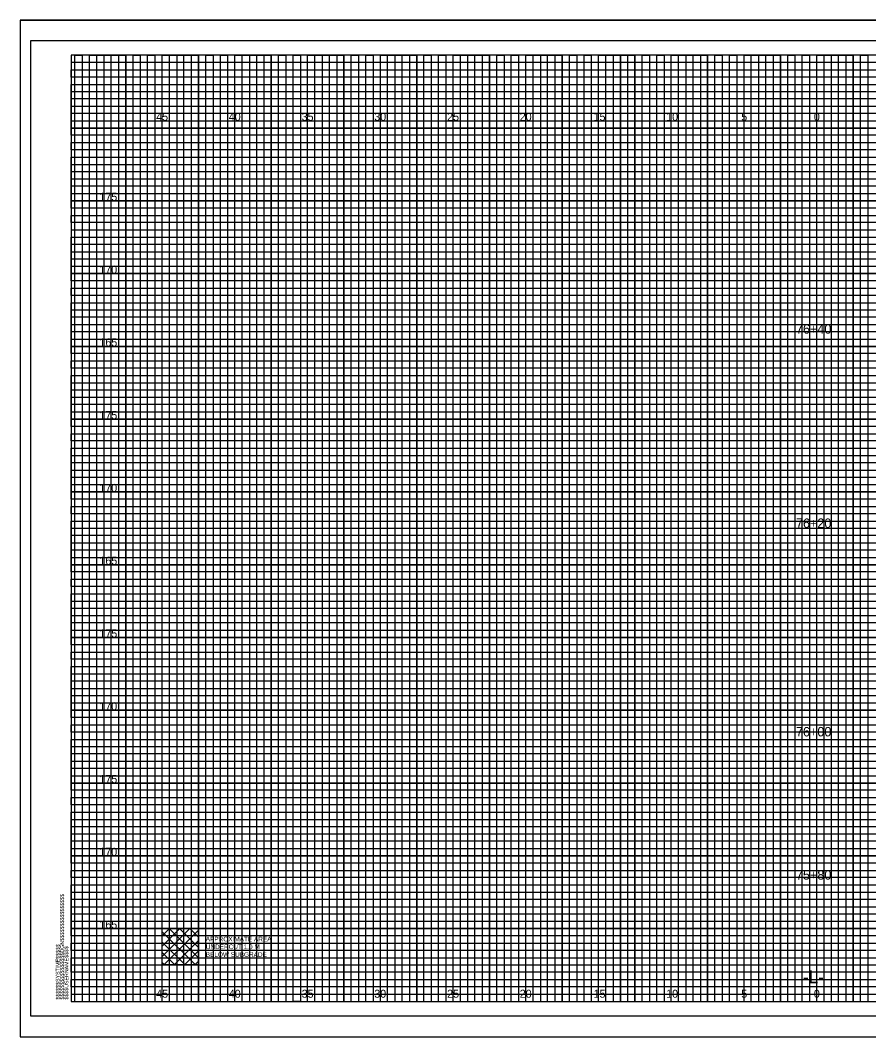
# Model space of a CAD drawing. Extents: x -4 to 103, y -2 to 6583.
# Drawn here: x -3.5 to 54.8, y 6230.2 to 6300 of the extents above; entities that cross this region are included whole.
import ezdxf

# ---------------------------------------------------------------- set-up
doc = ezdxf.new("R2010")
doc.units = 0
for name, color, linetype in [('Default', 7, 'Continuous'), ('Prop XS Alignment Label', 7, 'Continuous'), ('Prop XS Elevation Labels', 7, 'Continuous'), ('Prop XS Offset Labels', 7, 'Continuous'), ('Prop XS Station Labels', 7, 'Continuous'), ('Prop XS Undercut Exc Hatch', 7, 'Continuous'), ('Sheet Cross Section CELL', 7, 'Continuous'), ('Sheet Cross Section Grid Major CELL', 7, 'Continuous'), ('Sheet Cross Section Grid Middle CELL', 7, 'Continuous'), ('Sheet Cutting Line CELL', 7, 'Continuous'), ('Sheet DOT Grid CELL', 7, 'Continuous'), ('Sheet Plot Border Inside CELL', 7, 'Continuous'), ('Sheet Plot Border Outside CELL', 7, 'Continuous')]:
    doc.layers.add(name, color=color, linetype=linetype)

msp = doc.modelspace()

# ---------------------------------------------------------------- linework, layer by layer
at = {"layer": 'Default'}
msp.add_lwpolyline([(6.25, 6237.6), (8.75, 6237.6), (8.75, 6235.1), (6.25, 6235.1)], close=True, dxfattribs=at)
at = {"layer": 'Prop XS Undercut Exc Hatch'}
for p, q in [((6.25, 6237.102), (6.748, 6237.6)), ((6.25, 6236.395), (7.455, 6237.6)), ((6.25, 6235.688), (8.162, 6237.6)), ((6.369, 6235.1), (8.75, 6237.481)), ((6.74, 6237.6), (8.75, 6235.59)), ((7.447, 6237.6), (8.75, 6236.297)), ((8.154, 6237.6), (8.75, 6237.004)), ((6.25, 6237.383), (8.533, 6235.1)), ((7.076, 6235.1), (8.75, 6236.774)), ((6.25, 6236.676), (7.826, 6235.1)), ((6.25, 6235.969), (7.119, 6235.1)), ((7.783, 6235.1), (8.75, 6236.067)), ((6.25, 6235.262), (6.412, 6235.1)), ((8.49, 6235.1), (8.75, 6235.36))]:
    msp.add_line(p, q, dxfattribs=at)
at = {"layer": 'Sheet Cross Section CELL'}
msp.add_lwpolyline([(102.5, 6297.6), (0, 6297.6), (0, 6232.6), (102.5, 6232.6)], close=True, dxfattribs=at)
at = {"layer": 'Sheet Cross Section Grid Major CELL'}
for points in [[(1.25, 6232.6), (1.25, 6297.6), (3.75, 6297.6), (3.75, 6232.6), (6.25, 6232.6), (6.25, 6297.6), (8.75, 6297.6), (8.75, 6232.6), (11.25, 6232.6), (11.25, 6297.6), (13.75, 6297.6), (13.75, 6232.6), (16.25, 6232.6), (16.25, 6297.6), (18.75, 6297.6), (18.75, 6232.6), (21.25, 6232.6), (21.25, 6297.6), (23.75, 6297.6), (23.75, 6232.6), (26.25, 6232.6), (26.25, 6297.6), (28.75, 6297.6), (28.75, 6232.6), (31.25, 6232.6), (31.25, 6297.6), (33.75, 6297.6), (33.75, 6232.6), (36.25, 6232.6), (36.25, 6297.6), (38.75, 6297.6), (38.75, 6232.6), (41.25, 6232.6), (41.25, 6297.6), (43.75, 6297.6), (43.75, 6232.6), (46.25, 6232.6), (46.25, 6297.6), (48.75, 6297.6), (48.75, 6232.6), (51.25, 6232.6), (51.25, 6297.6), (53.75, 6297.6), (53.75, 6232.6)], [(102.5, 6292.6), (0, 6292.6), (0, 6295.1), (74.25, 6295.1)], [(102.5, 6287.6), (0, 6287.6), (0, 6290.1), (102.5, 6290.1)], [(102.5, 6282.6), (0, 6282.6), (0, 6285.1), (102.5, 6285.1)], [(102.5, 6277.6), (0, 6277.6), (0, 6280.1), (102.5, 6280.1)], [(102.5, 6272.6), (0, 6272.6), (0, 6275.1), (102.5, 6275.1)], [(102.5, 6267.6), (0, 6267.6), (0, 6270.1), (102.5, 6270.1)], [(102.5, 6262.6), (0, 6262.6), (0, 6265.1), (102.5, 6265.1)], [(102.5, 6257.6), (0, 6257.6), (0, 6260.1), (102.5, 6260.1)], [(102.5, 6252.6), (0, 6252.6), (0, 6255.1), (102.5, 6255.1)], [(102.5, 6247.6), (0, 6247.6), (0, 6250.1), (102.5, 6250.1)], [(102.5, 6242.6), (0, 6242.6), (0, 6245.1), (102.5, 6245.1)], [(102.5, 6237.6), (0, 6237.6), (0, 6240.1), (102.5, 6240.1)], [(0, 6235.1), (102.5, 6235.1)]]:
    msp.add_lwpolyline(points, dxfattribs=at)
at = {"layer": 'Sheet Cross Section Grid Middle CELL'}
for points in [[(0.25, 6232.6), (0.25, 6297.6), (0.75, 6297.6), (0.75, 6232.6), (1.75, 6232.6), (1.75, 6297.6), (2.25, 6297.6), (2.25, 6232.6), (2.75, 6232.6), (2.75, 6297.6), (3.25, 6297.6), (3.25, 6232.6), (4.25, 6232.6), (4.25, 6297.6), (4.75, 6297.6), (4.75, 6232.6), (5.25, 6232.6), (5.25, 6297.6), (5.75, 6297.6), (5.75, 6232.6), (6.75, 6232.6), (6.75, 6297.6), (7.25, 6297.6), (7.25, 6232.6), (7.75, 6232.6), (7.75, 6297.6), (8.25, 6297.6), (8.25, 6232.6), (9.25, 6232.6), (9.25, 6297.6), (9.75, 6297.6), (9.75, 6232.6), (10.25, 6232.6), (10.25, 6297.6), (10.75, 6297.6), (10.75, 6232.6), (11.75, 6232.6), (11.75, 6297.6), (12.25, 6297.6), (12.25, 6232.6), (12.75, 6232.6), (12.75, 6297.6), (13.25, 6297.6), (13.25, 6232.6), (14.25, 6232.6), (14.25, 6297.6), (14.75, 6297.6), (14.75, 6232.6), (15.75, 6232.6), (15.25, 6232.6), (15.25, 6297.6), (15.75, 6297.6), (15.75, 6232.6), (16.75, 6232.6), (16.75, 6297.6), (17.25, 6297.6), (17.25, 6232.6), (17.75, 6232.6), (17.75, 6297.6), (18.25, 6297.6), (18.25, 6232.6), (19.25, 6232.6), (19.25, 6297.6), (19.75, 6297.6), (19.75, 6232.6), (20.25, 6232.6), (20.25, 6297.6), (20.75, 6297.6), (20.75, 6232.6), (21.75, 6232.6), (21.75, 6297.6), (22.25, 6297.6), (22.25, 6232.6), (22.75, 6232.6), (22.75, 6297.6), (23.25, 6297.6), (23.25, 6232.6), (24.25, 6232.6), (24.25, 6297.6), (24.75, 6297.6), (24.75, 6232.6), (25.25, 6232.6), (25.25, 6297.6), (25.75, 6297.6), (25.75, 6232.6), (26.75, 6232.6), (26.75, 6297.6), (27.25, 6297.6), (27.25, 6232.6), (27.75, 6232.6), (27.75, 6297.6), (28.25, 6297.6), (28.25, 6232.6), (29.25, 6232.6), (29.25, 6297.6), (29.75, 6297.6), (29.75, 6232.6), (30.25, 6232.6), (30.25, 6297.6), (30.75, 6297.6), (30.75, 6232.6)], [(30.75, 6232.6), (31.75, 6232.6), (31.75, 6297.6), (32.25, 6297.6), (32.25, 6232.6), (32.75, 6232.6), (32.75, 6297.6), (33.25, 6297.6), (33.25, 6232.6), (34.25, 6232.6), (34.25, 6297.6), (34.75, 6297.6), (34.75, 6232.6), (35.25, 6232.6), (35.25, 6297.6), (35.75, 6297.6), (35.75, 6232.6), (36.75, 6232.6), (36.75, 6297.6), (37.25, 6297.6), (37.25, 6232.6), (37.75, 6232.6), (37.75, 6297.6), (37.75, 6232.6)], [(38.25, 6297.6), (38.25, 6232.6), (39.25, 6232.6), (39.25, 6297.6), (39.75, 6297.6), (39.75, 6232.6), (40.25, 6232.6), (40.25, 6297.6), (40.75, 6297.6), (40.75, 6232.6), (41.75, 6232.6), (41.75, 6297.6), (42.25, 6297.6), (42.25, 6232.6), (42.75, 6232.6), (42.75, 6297.6), (43.25, 6297.6), (43.25, 6232.6), (43.75, 6232.6), (44.25, 6232.6), (44.25, 6297.6), (44.75, 6297.6), (44.75, 6232.6), (45.25, 6232.6), (45.25, 6297.6), (45.75, 6297.6), (45.75, 6232.6), (46.75, 6232.6), (46.75, 6297.6), (47.25, 6297.6), (47.25, 6232.6), (47.75, 6232.6), (47.75, 6297.6), (48.25, 6297.6), (48.25, 6232.6), (49.25, 6232.6), (49.25, 6297.6), (49.75, 6297.6), (49.75, 6232.6), (50.25, 6232.6), (50.25, 6297.6), (50.75, 6297.6), (50.75, 6232.6), (51.75, 6232.6), (51.75, 6297.6), (52.25, 6297.6), (52.25, 6232.6), (52.75, 6232.6), (52.75, 6297.6), (53.25, 6297.6), (53.25, 6232.6), (54.25, 6232.6), (54.25, 6297.6), (54.75, 6297.6), (54.75, 6232.6), (55.25, 6232.6)], [(0, 6294.6), (0, 6295.6), (74.25, 6295.6), (74.25, 6296.1), (0, 6296.1), (0, 6296.6), (74.25, 6296.6), (74.25, 6297.1), (0, 6297.1)], [(102.5, 6294.6), (0, 6294.6)], [(102.5, 6293.6), (0, 6293.6), (0, 6294.1), (102.5, 6294.1)], [(102.5, 6292.1), (0, 6292.1), (0, 6293.1), (102.5, 6293.1)], [(102.5, 6291.1), (0, 6291.1), (0, 6291.6), (102.5, 6291.6)], [(102.5, 6289.6), (0, 6289.6), (0, 6290.6), (102.5, 6290.6)], [(102.5, 6288.6), (0, 6288.6), (0, 6289.1), (102.5, 6289.1)], [(102.5, 6287.1), (0, 6287.1), (0, 6288.1), (102.5, 6288.1)], [(102.5, 6286.1), (0, 6286.1), (0, 6286.6), (102.5, 6286.6)], [(0, 6285.6), (102.5, 6285.6)], [(102.5, 6284.6), (0, 6284.6)], [(102.5, 6283.6), (0, 6283.6), (0, 6284.1), (102.5, 6284.1)], [(102.5, 6282.1), (0, 6282.1), (0, 6283.1), (102.5, 6283.1)], [(102.5, 6281.1), (0, 6281.1), (0, 6281.6), (102.5, 6281.6)], [(102.5, 6279.6), (0, 6279.6), (0, 6280.6), (102.5, 6280.6)], [(102.5, 6278.6), (0, 6278.6), (0, 6279.1), (102.5, 6279.1)], [(102.5, 6277.1), (0, 6277.1), (0, 6278.1), (102.5, 6278.1)], [(102.5, 6276.1), (0, 6276.1), (0, 6276.6), (102.5, 6276.6)], [(102.5, 6274.6), (0, 6274.6), (0, 6275.6), (102.5, 6275.6)], [(102.5, 6273.6), (0, 6273.6), (0, 6274.1), (102.5, 6274.1)], [(102.5, 6272.1), (0, 6272.1), (0, 6273.1), (102.5, 6273.1)], [(102.5, 6271.1), (0, 6271.1), (0, 6271.6), (102.5, 6271.6)], [(102.5, 6269.6), (0, 6269.6), (0, 6270.6), (102.5, 6270.6)], [(102.5, 6268.6), (0, 6268.6), (0, 6269.1), (102.5, 6269.1)], [(102.5, 6267.1), (0, 6267.1), (0, 6268.1), (102.5, 6268.1)], [(102.5, 6266.1), (0, 6266.1), (0, 6266.6), (102.5, 6266.6)], [(102.5, 6264.6), (0, 6264.6), (0, 6265.6), (102.5, 6265.6)], [(102.5, 6263.6), (0, 6263.6), (0, 6264.1)], [(0, 6264.1), (102.5, 6264.1)], [(102.5, 6262.1), (0, 6262.1), (0, 6263.1), (102.5, 6263.1)], [(102.5, 6261.1), (0, 6261.1), (0, 6261.6), (102.5, 6261.6)], [(102.5, 6259.6), (0, 6259.6), (0, 6260.6), (102.5, 6260.6)], [(102.5, 6258.6), (0, 6258.6), (0, 6259.1), (102.5, 6259.1)], [(102.5, 6257.1), (0, 6257.1), (0, 6258.1), (102.5, 6258.1)], [(102.5, 6256.1), (0, 6256.1), (0, 6256.6), (102.5, 6256.6)], [(102.5, 6254.6), (0, 6254.6), (0, 6255.6), (102.5, 6255.6)], [(102.5, 6253.6), (0, 6253.6), (0, 6254.1), (102.5, 6254.1)], [(102.5, 6252.1), (0, 6252.1), (0, 6253.1), (102.5, 6253.1)], [(102.5, 6251.1), (0, 6251.1), (0, 6251.6), (102.5, 6251.6)], [(102.5, 6249.6), (0, 6249.6), (0, 6250.6), (102.5, 6250.6)], [(102.5, 6248.6), (0, 6248.6), (0, 6249.1), (102.5, 6249.1)], [(102.5, 6247.1), (0, 6247.1), (0, 6248.1), (102.5, 6248.1)], [(102.5, 6246.1), (0, 6246.1), (0, 6246.6), (102.5, 6246.6)], [(102.5, 6244.6), (0, 6244.6), (0, 6245.6), (102.5, 6245.6)], [(102.5, 6243.6), (0, 6243.6), (0, 6244.1), (102.5, 6244.1)], [(102.5, 6242.1), (0, 6242.1), (0, 6243.1), (102.5, 6243.1)], [(102.5, 6241.1), (0, 6241.1), (0, 6241.6), (102.5, 6241.6)], [(102.5, 6239.6), (0, 6239.6), (0, 6240.6), (102.5, 6240.6)], [(102.5, 6238.6), (0, 6238.6), (0, 6239.1), (102.5, 6239.1)], [(102.5, 6237.1), (0, 6237.1), (0, 6238.1), (102.5, 6238.1)], [(102.5, 6236.1), (0, 6236.1), (0, 6236.6), (102.5, 6236.6)], [(102.5, 6234.6), (0, 6234.6), (0, 6235.6), (102.5, 6235.6)], [(102.5, 6233.6), (0, 6233.6), (0, 6234.1), (102.5, 6234.1)], [(0, 6233.1), (102.5, 6233.1)]]:
    msp.add_lwpolyline(points, dxfattribs=at)
at = {"layer": 'Sheet Cutting Line CELL'}
for p, q in [((-3.5, 6300), (103.4, 6300)), ((-3.5, 6300), (-3.5, 6230.175)), ((-3.5, 6230.175), (103.4, 6230.175))]:
    msp.add_line(p, q, dxfattribs=at)
at = {"layer": 'Sheet DOT Grid CELL'}
for p, q in [((1.25, 6232.6), (1.25, 6297.6)), ((3.75, 6232.6), (3.75, 6297.6)), ((6.25, 6232.6), (6.25, 6297.6)), ((8.75, 6232.6), (8.75, 6297.6)), ((11.25, 6232.6), (11.25, 6297.6)), ((13.75, 6232.6), (13.75, 6297.6)), ((16.25, 6232.6), (16.25, 6297.6)), ((18.75, 6232.6), (18.75, 6297.6)), ((21.25, 6232.6), (21.25, 6297.6)), ((23.75, 6232.6), (23.75, 6297.6)), ((26.25, 6232.6), (26.25, 6297.6)), ((28.75, 6232.6), (28.75, 6297.6)), ((31.25, 6232.6), (31.25, 6297.6)), ((33.75, 6232.6), (33.75, 6297.6)), ((36.25, 6232.6), (36.25, 6297.6)), ((38.75, 6232.6), (38.75, 6297.6)), ((41.25, 6232.6), (41.25, 6297.6)), ((43.75, 6232.6), (43.75, 6297.6)), ((46.25, 6232.6), (46.25, 6297.6)), ((48.75, 6232.6), (48.75, 6297.6)), ((51.25, 6232.6), (51.25, 6297.6)), ((53.75, 6232.6), (53.75, 6297.6)), ((0, 6295.1), (74.25, 6295.1)), ((0, 6292.6), (102.5, 6292.6)), ((0, 6290.1), (102.5, 6290.1)), ((0, 6287.6), (102.5, 6287.6)), ((0, 6285.1), (102.5, 6285.1)), ((0, 6282.6), (102.5, 6282.6)), ((0, 6280.1), (102.5, 6280.1)), ((0, 6277.6), (102.5, 6277.6)), ((0, 6275.1), (102.5, 6275.1)), ((0, 6272.6), (102.5, 6272.6)), ((0, 6270.1), (102.5, 6270.1)), ((0, 6267.6), (102.5, 6267.6)), ((0, 6265.1), (102.5, 6265.1)), ((0, 6262.6), (102.5, 6262.6)), ((0, 6260.1), (102.5, 6260.1)), ((0, 6257.6), (102.5, 6257.6)), ((0, 6255.1), (102.5, 6255.1)), ((0, 6252.6), (102.5, 6252.6)), ((0, 6250.1), (102.5, 6250.1)), ((0, 6247.6), (102.5, 6247.6)), ((0, 6245.1), (102.5, 6245.1)), ((0, 6242.6), (102.5, 6242.6)), ((0, 6240.1), (102.5, 6240.1)), ((0, 6237.6), (102.5, 6237.6)), ((0, 6235.1), (102.5, 6235.1))]:
    msp.add_line(p, q, dxfattribs=at)
at = {"layer": 'Sheet Plot Border Inside CELL'}
msp.add_lwpolyline([(103, 6298.6), (-2.8, 6298.6), (-2.8, 6231.6), (103, 6231.6)], close=True, dxfattribs=at)
at = {"layer": 'Sheet Plot Border Outside CELL'}
msp.add_lwpolyline([(103.4, 6300), (-3.5, 6300), (-3.5, 6230.175), (103.4, 6230.175)], close=True, dxfattribs=at)

# ---------------------------------------------------------------- texts
at = {"layer": 'Default'}
for s, p in [('APPROXIMATE AREA ', (9.25, 6236.723)), ('UNDERCUT 1.0 M', (9.25, 6236.19)), ('BELOW SUBGRADE', (9.25, 6235.657))]:
    msp.add_text(s, height=0.32, dxfattribs=at).set_placement(p)
at = {"layer": 'Prop XS Alignment Label'}
msp.add_text('-L-', height=0.875, dxfattribs=at).set_placement((50.307, 6233.85))
at = {"layer": 'Prop XS Elevation Labels'}
for s, p in [('175', (1.938, 6287.6)), ('170', (1.93, 6282.6)), ('165', (1.938, 6277.6)), ('175', (1.938, 6272.6)), ('170', (1.93, 6267.6)), ('165', (1.938, 6262.6)), ('175', (1.938, 6257.6)), ('170', (1.93, 6252.6)), ('175', (1.938, 6247.6)), ('170', (1.93, 6242.6)), ('165', (1.938, 6237.6))]:
    msp.add_text(s, height=0.55, dxfattribs=at).set_placement(p)
at = {"layer": 'Prop XS Offset Labels'}
for s, p in [('45', (5.84, 6293.1)), ('40', (10.831, 6293.1)), ('35', (15.84, 6293.1)), ('30', (20.831, 6293.1)), ('25', (25.84, 6293.1)), ('20', (30.831, 6293.1)), ('15', (35.906, 6293.1)), ('10', (40.897, 6293.1)), ('5', (46.057, 6293.1)), ('0', (51.049, 6293.1)), ('0', (51.049, 6293.1)), ('45', (5.84, 6232.85)), ('40', (10.831, 6232.85)), ('35', (15.84, 6232.85)), ('30', (20.831, 6232.85)), ('25', (25.84, 6232.85)), ('20', (30.831, 6232.85)), ('15', (35.906, 6232.85)), ('10', (40.897, 6232.85)), ('5', (46.057, 6232.85)), ('0', (51.049, 6232.85)), ('0', (51.049, 6232.85))]:
    msp.add_text(s, height=0.55, dxfattribs=at).set_placement(p)
at = {"layer": 'Prop XS Station Labels'}
for s, p in [('76+40', (49.816, 6278.47)), ('76+20', (49.816, 6265.128)), ('76+00', (49.816, 6250.803)), ('75+80', (49.816, 6240.963))]:
    msp.add_text(s, height=0.65, dxfattribs=at).set_placement(p)
at = {"layer": 'Sheet Cross Section CELL'}
for s, p in [('$$$$$$$$$$$$$$$$DGN$$$$$$$$$$$$$$$$', (-0.5, 6232.725)), ('$$$$$$SYSTIME$$$$$', (-0.797, 6232.725)), ('$$$$USERNAME$$$$', (-0.2, 6232.725))]:
    msp.add_text(s, height=0.2625, rotation=90, dxfattribs=at).set_placement(p)
at = {"layer": 'Sheet Cross Section Grid Major CELL'}
msp.add_text('040397', height=0.0025, rotation=90, dxfattribs=at).set_placement((-0.001, 6297.586))

doc.saveas('drawing.dxf')
